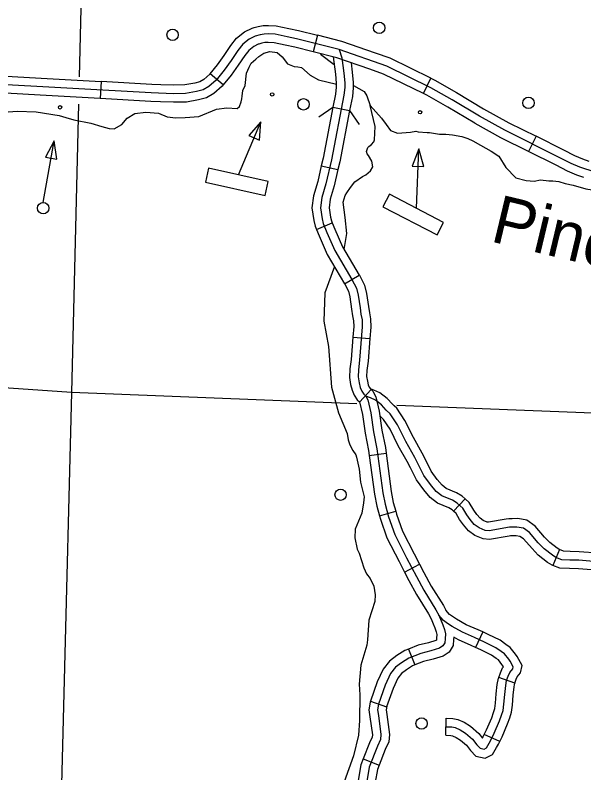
# Model space of a CAD drawing. Extents: x 653372 to 905732, y 627442 to 787275.
# Drawn here: x 864892 to 869871, y 684386 to 691020 of the extents above; entities that cross this region are included whole.
import ezdxf

# ---------------------------------------------------------------- set-up
doc = ezdxf.new("R2010")
doc.units = 0
for name, color, linetype in [('Level 31', 7, 'Continuous'), ('Level 32', 7, 'Continuous'), ('Level 35', 7, 'Continuous'), ('Level 38', 7, 'Continuous'), ('Level 45', 7, 'Continuous'), ('Level 5', 7, 'Continuous'), ('Level 56', 7, 'Continuous'), ('Level 57', 7, 'Continuous')]:
    doc.layers.add(name, color=color, linetype=linetype)

msp = doc.modelspace()

# ---------------------------------------------------------------- linework, layer by layer
at = {"layer": 'Level 31'}
for p, q in [((867537.9, 690843.9), (867500.8, 690699.2)), ((866713.4, 690409.4), (866598.2, 690504.5)), ((868467, 690333.3), (868532.5, 690467.6)), ((868532.5, 690467.6), (868532.5, 690467.6)), ((865644.9, 690437.8), (865636.4, 690288.6)), ((869453, 689959.2), (869386.4, 689825.5))]:
    msp.add_line(p, q, dxfattribs=at)
for points in [[(866984.8, 690910.4), (867019.7, 690920.1), (867062.7, 690927.9), (867109.3, 690929.9), (867177.8, 690925.9), (867287, 690903.6), (867372.9, 690886.1), (867537.9, 690843.9)], [(866598.2, 690504.5), (866663.1, 690583.2), (866721, 690665.9), (866781.4, 690753.8), (866831.2, 690817.6), (866901.3, 690872.1), (866966, 690905.2), (866984.8, 690910.4)], [(867036.4, 690847.2), (866993.3, 690835.3), (866941.5, 690808.8), (866884.3, 690764.4), (866841.6, 690709.6), (866782.3, 690623.3), (866722.5, 690537.9), (866651, 690451.1), (866588.5, 690395.3), (866537.3, 690366.1), (866480.9, 690349.7), (866384.4, 690333.7), (866279.1, 690331.8), (866084.2, 690338), (864656.4, 690419.1)], [(869661.8, 689771.6), (869179.8, 690011.9), (868956.4, 690135.2), (868717, 690278.7), (868532.6, 690384.4), (868145.6, 690573.2), (867730.3, 690717.5), (867356.2, 690813.3), (867272.1, 690830.4), (867168.1, 690851.6), (867108.7, 690855.1), (867071, 690853.5), (867036.4, 690847.2)], [(868045.7, 690686.9), (867751.9, 690789.1), (867537.9, 690843.9)], [(867024.6, 690766.5), (867020.5, 690765.3), (866981.8, 690745.5), (866937.5, 690711.1), (866901.9, 690665.5), (866843.7, 690580.7), (866782, 690492.7), (866713.4, 690409.4)], [(867500.8, 690699.2), (867339.5, 690740.5), (867257.2, 690757.2), (867158.4, 690777.4), (867108.1, 690780.3), (867079.3, 690779.1), (867053.1, 690774.3), (867024.6, 690766.5)], [(867996.7, 690545.9), (867708.7, 690645.9), (867500.8, 690699.2)], [(868532.5, 690467.6), (868174.3, 690642.3), (868045.7, 690686.9)], [(868467, 690333.3), (868116.8, 690504.1), (867996.7, 690545.9)], [(864592.9, 690495.6), (864659.6, 690493.7), (865120, 690467.5)], [(865120, 690467.5), (865644.9, 690437.8)], [(866598.2, 690504.5), (866597, 690503), (866544.6, 690456.3), (866508, 690435.4), (866464.3, 690422.6), (866377.6, 690408.2), (866279.6, 690406.5), (866168, 690410.1)], [(868532.5, 690467.6), (868567.5, 690450.5), (868754.8, 690343.2), (868992.7, 690200.5)], [(866168, 690410.1), (866087.5, 690412.6), (865644.9, 690437.8)], [(866713.4, 690409.4), (866705, 690399.2), (866632.3, 690334.3), (866566.7, 690296.9), (866497.5, 690276.7), (866391.2, 690259.1), (866278.5, 690257.1), (866163.2, 690260.8)], [(865111.5, 690318.4), (864653.2, 690344.4), (864588.6, 690346.3)], [(868915.9, 690072.4), (868679.3, 690214.3), (868497.6, 690318.4), (868467, 690333.3)], [(865636.4, 690288.6), (865111.5, 690318.4)], [(866163.2, 690260.8), (866080.8, 690263.4), (865636.4, 690288.6)], [(868992.7, 690200.5), (868993.6, 690200), (869214.5, 690078.1), (869453, 689959.2)], [(869386.4, 689825.5), (869145.1, 689945.8), (868919.1, 690070.5), (868915.9, 690072.4)], [(869918.4, 689739.5), (869861.5, 689758.5), (869791.3, 689788.3), (869695.7, 689838.2), (869453, 689959.2)], [(869871.2, 689597.8), (869808.6, 689618.7), (869727.5, 689653.2), (869627.9, 689705.1), (869386.4, 689825.5)], [(869970.3, 689643.6), (869835, 689688.6), (869759.4, 689720.8), (869661.8, 689771.6)]]:
    msp.add_lwpolyline(points, dxfattribs=at)
at = {"layer": 'Level 32'}
for p, q in [((867674.1, 690213.3), (867820.7, 690184.9)), ((867572.2, 689700), (867717.9, 689666.9)), ((867530.5, 689143.1), (867668.6, 689200)), ((867776.6, 688667.6), (867904.9, 688744)), ((867849.2, 688200.7), (867998, 688188.5)), ((867908, 687631.8), (868009.6, 687741.3)), ((867992.1, 687164.8), (868140.1, 687184.8)), ((868081, 686636.6), (868224.7, 686677.4)), ((868300.3, 686143.9), (868432.9, 686212.5)), ((868985.6, 685618.8), (868922.9, 685483.2)), ((868336, 685468.6), (868391.6, 685330.1)), ((869265.8, 685169.3), (869125.5, 685220.5)), ((868002.5, 685012.9), (868143.2, 684962.9)), ((868663, 684714), (868666, 684863.3)), ((869134.6, 684658.7), (868999.4, 684722.3)), ((867939.8, 684508.8), (868078.7, 684454))]:
    msp.add_line(p, q, dxfattribs=at)
for points in [[(867730.3, 690717.5), (867752, 690645.4), (867769.5, 690511.3), (867777.6, 690427.4), (867777.5, 690386.1), (867770.5, 690317.8), (867660.5, 689751.6), (867613.4, 689544), (867578, 689423.1), (867565.1, 689333.1), (867579.3, 689237.1), (867589.6, 689195.7), (867621.9, 689117.4), (867690.8, 688957.5), (867841, 688705.4), (867880.4, 688629.5), (867895.1, 688569), (867911.6, 688456.6), (867919.8, 688400.4), (867929.2, 688352.4), (867931.5, 688290.6), (867907.4, 687997.5), (867897.7, 687915.4), (867894.2, 687852.2), (867902.6, 687800.1), (867912.6, 687760.1), (867926, 687728.6), (867944.1, 687700.1), (867963.3, 687682.3), (867978.9, 687652.2), (868006.1, 687537.9), (868029.7, 687371.9), (868059.9, 687221), (868111.5, 686838.5), (868130.3, 686736.5), (868160.9, 686628.5), (868215.9, 686472.3), (868319.5, 686269.2), (868404.8, 686104.2), (868470.2, 685983.7), (868576.6, 685814.2), (868601.7, 685766.7), (868637.2, 685680.9), (868651, 685640.6), (868659.7, 685603.4), (868655.8, 685559.3), (868653.9, 685524), (868637.2, 685496.2), (868606.6, 685476.8), (868531.8, 685453.3), (868444.3, 685431.7), (868338, 685389), (868275.1, 685350.2), (868222.7, 685309.9), (868178.7, 685254.7), (868131.7, 685153.7), (868072.1, 684985.8), (868065.4, 684938.3), (868072.8, 684886.8)], [(867675.5, 690654.4), (867695.3, 690502.9), (867702.9, 690424), (867702.8, 690390), (867696.5, 690328.7), (867674.1, 690213.3)], [(867832.9, 690602.8), (867843.7, 690519.7), (867852.3, 690430.9), (867852.1, 690382.2), (867844.4, 690306.9), (867820.7, 690184.9)], [(867674.1, 690213.3), (867587.4, 689767), (867572.2, 689700)], [(867820.7, 690184.9), (867733.6, 689736.3), (867717.9, 689666.9)], [(867572.2, 689700), (867541.1, 689562.7), (867504.9, 689439), (867489.6, 689333), (867505.9, 689222.6), (867518.4, 689172.3), (867530.5, 689143.1)], [(867717.9, 689666.9), (867685.7, 689525.2), (867651.2, 689407.2), (867640.5, 689333.3), (867652.6, 689251.7), (867660.7, 689219.1), (867668.6, 689200)], [(867530.5, 689143.1), (867553.1, 689088.4), (867624.1, 688923.5), (867776.6, 688667.6)], [(867668.6, 689200), (867690.7, 689146.4), (867757.4, 688991.5), (867904.9, 688744)], [(867904.9, 688744), (867906.3, 688741.7), (867950.8, 688655.8), (867968.5, 688583.2), (867985.5, 688467.4), (867993.5, 688412.9), (868003.6, 688360.9), (868006.3, 688288.9), (867998, 688188.5)], [(867775.7, 688669), (867809.9, 688603.1), (867821.7, 688554.7), (867837.7, 688445.7), (867846.2, 688387.8), (867854.8, 688343.8), (867856.7, 688292.2), (867849.2, 688200.7)], [(867849.2, 688200.7), (867833.1, 688004.9), (867823.2, 687921.9), (867819.2, 687848.3), (867829.4, 687785.1), (867841.6, 687736.2), (867859.7, 687693.7), (867886.2, 687652), (867906.7, 687632.9)], [(867998, 688188.5), (867981.7, 687990), (867972.1, 687909), (867969.2, 687856.1), (867975.8, 687815.1), (867983.6, 687784), (867992.3, 687763.6), (868002, 687748.3), (868009.6, 687741.3)], [(868009.6, 687741.3), (868023.7, 687728.2), (868049.5, 687678.4), (868079.5, 687551.8), (868103.3, 687384.5), (868133.6, 687233.3), (868140.1, 687184.8)], [(867906.7, 687632.9), (867932.6, 687524), (867956, 687359.3), (867986.2, 687208.7), (867992.1, 687164.8)], [(867992.1, 687164.8), (868037.7, 686826.7), (868057.5, 686719.5), (868081, 686636.6)], [(868140.1, 687184.8), (868185.2, 686850.2), (868203.1, 686753.5), (868224.7, 686677.4)], [(868081, 686636.6), (868089.7, 686605.9), (868147.1, 686442.8), (868253.1, 686235.1), (868300.3, 686143.9)], [(868224.7, 686677.4), (868232.1, 686651.1), (868284.7, 686501.8), (868386, 686303.4), (868432.9, 686212.5)], [(868432.9, 686212.5), (868470.8, 686139.2), (868534.7, 686021.4), (868641.3, 685851.6), (868663.7, 685809.2)], [(868300.3, 686143.9), (868338.8, 686069.3), (868405.7, 685946), (868511.9, 685776.9), (868534.1, 685734.9), (868552.4, 685690.6)], [(868664.5, 684788.7), (868716.4, 684787.6), (868745.1, 684781.3), (868787.4, 684762.2), (868835.1, 684732.5), (868897.1, 684679.5), (868935.1, 684630.8), (868962.8, 684600.7), (868997.1, 684593.6), (869017.7, 684604.5), (869043.5, 684645), (869057.5, 684670.4), (869086.7, 684732.3), (869134, 684840.5), (869151.3, 684891.3), (869164.8, 684932.4), (869171.7, 684987), (869178.6, 685071.6), (869187, 685149.1), (869195.3, 685193.9), (869209.7, 685233.3), (869223.9, 685265.5), (869248.3, 685295.6), (869252.6, 685312.4), (869224.9, 685363.6), (869213, 685379.8), (869175.2, 685429), (869146.6, 685449.2), (869100.3, 685481.3), (869000.1, 685529.8), (868914.5, 685569.4), (868807.5, 685615.9), (868718.9, 685666.1), (868677.3, 685692.1), (868643.6, 685718.7), (868601.7, 685766.7)], [(868985.6, 685618.8), (868945.1, 685637.5), (868840.9, 685682.8), (868757.1, 685730.3), (868720.3, 685753.3), (868695.3, 685773), (868663.7, 685809.2)], [(868552.4, 685690.6), (868567.3, 685654.5), (868579.1, 685619.9), (868584.3, 685598), (868581.3, 685564.6), (868580.4, 685548.6), (868574.9, 685545.1), (868511.6, 685525.3), (868421.4, 685502.9), (868336, 685468.6)], [(868732, 685572.9), (868730.3, 685554), (868727.5, 685501.5), (868692.1, 685442.7), (868638.4, 685408.5), (868551.9, 685381.4), (868467.3, 685360.5), (868391.6, 685330.1)], [(868922.9, 685483.2), (868884, 685501.2), (868774.1, 685549), (868732, 685572.9)], [(869265.8, 685169.3), (869279, 685205.4), (869288.2, 685226.3), (869316.6, 685261.2), (869330, 685324.5), (869288.2, 685403.6), (869272.8, 685424.6), (869227.5, 685483.4), (869189.4, 685510.4), (869138, 685546), (869032, 685597.3), (868985.6, 685618.8)], [(868336, 685468.6), (868304.2, 685455.9), (868232.6, 685411.7), (868170, 685363.6), (868114.8, 685294.2), (868062.5, 685182), (868002.5, 685012.9)], [(869125.5, 685220.5), (869140.4, 685261.1), (869159.6, 685304.8), (869166.9, 685313.9), (869161.7, 685323.6), (869153.3, 685335), (869122.9, 685374.6), (869103.8, 685388.1), (869062.5, 685416.6), (868968.2, 685462.3), (868922.9, 685483.2)], [(868391.6, 685330.1), (868371.8, 685322.1), (868317.5, 685288.6), (868275.5, 685256.3), (868242.7, 685215.1), (868200.9, 685125.4), (868143.2, 684962.9)], [(868999.4, 684722.3), (869018.7, 684763.2), (869064.3, 684867.6), (869080.5, 684915), (869091.7, 684948.9), (869097.4, 684994.7), (869104.2, 685078.6), (869113, 685160), (869123.1, 685213.7), (869125.6, 685220.6)], [(869134.6, 684658.7), (869154.7, 684701.5), (869203.6, 684813.5), (869222.1, 684867.5), (869238, 684915.9), (869246, 684979.3), (869252.9, 685064.6), (869260.9, 685138.2), (869267.6, 685174.1), (869265.8, 685169.2)], [(868002.5, 685012.8), (867999.2, 685003.6), (867990, 684938.2), (867998.8, 684876.7), (868019.5, 684717.9), (868018, 684697.1), (867994.9, 684648.7), (867939.8, 684508.8)], [(868145, 684967.9), (868140.9, 684938.4), (868146.8, 684896.9), (868169.5, 684722.3), (868165, 684658.4), (868132, 684589.1), (868078.7, 684454)], [(868072.8, 684886.8), (868094.5, 684720.1), (868091.5, 684677.8), (868063.4, 684618.9), (867990.9, 684435.1), (867971, 684310.6)], [(868666, 684863.3), (868725.2, 684862.1), (868768.8, 684852.6), (868822.6, 684828.1), (868879.3, 684793), (868951.3, 684731.4), (868983.3, 684690.4), (868991, 684704.4), (868999.4, 684722.3)], [(868663, 684714), (868707.6, 684713.1), (868721.4, 684710.1), (868752.1, 684696.2), (868790.9, 684672.1), (868842.9, 684627.6), (868878.1, 684582.5), (868924.1, 684532.5), (869008.1, 684514.9), (869070, 684547.6), (869107.8, 684606.8), (869124.1, 684636.5), (869134.6, 684658.7)], [(867939.8, 684508.8), (867918.5, 684454.9), (867896.5, 684317.6), (867895.2, 684273), (867893.6, 684170.6), (867890.7, 684104.4), (867916.4, 683991.8), (867931.6, 683943.3)], [(868078.7, 684454), (868063.4, 684415.2), (868045.5, 684303.6), (868044.5, 684269.6), (868042.9, 684166.2), (868040.8, 684118.1), (868060.7, 684030.8), (868074.1, 683987.9)]]:
    msp.add_lwpolyline(points, dxfattribs=at)
at = {"layer": 'Level 35'}
for points in [[(866655.9, 690196.3), (866746.7, 690208.7), (866835.3, 690201.2), (866857.2, 690218.6), (866869.4, 690261.6), (866875.6, 690285.6), (866879.6, 690309.7), (866884.9, 690359.6), (866905.3, 690403.3), (866918.1, 690511.6), (866940.4, 690565.1), (866957.7, 690597.8), (866998.6, 690633.9), (867025.7, 690656.6), (867069.7, 690686.6), (867122.8, 690701.5), (867186.6, 690691.4), (867228.9, 690655.3), (867276.5, 690594.7), (867334.5, 690570.3), (867367.2, 690566.1), (867398.4, 690561.9), (867476.3, 690493.9), (867547.6, 690454), (867705.3, 690414.6)], [(867854.4, 690404.4), (867947.5, 690351.7), (867970.7, 690312.3), (868000.6, 690229.2), (868098.1, 690118.3), (868140.9, 690061.2), (868177.2, 690009), (868240.7, 689985.8), (868352.3, 689994), (868400.3, 690004.2), (868421.9, 689996.5), (868500.5, 689992.2), (868520.4, 689990.9), (868607.3, 689978.6), (868662.6, 689977.7), (868722, 689973), (868801.9, 689955.8), (868855.8, 689939.8), (868899.2, 689920.2), (868966.6, 689882.5), (869060.3, 689829.2), (869127.3, 689786.3), (869186.9, 689685.9), (869274.8, 689596.1), (869366.1, 689570.4), (869436.8, 689566.7), (869491.4, 689578.2), (869564.8, 689570.3), (869601, 689569.3), (869651.2, 689561.9)], [(867772.5, 688966.3), (867796.4, 689109.1), (867780, 689246.8), (867774, 689313.8), (867764, 689382), (867780.5, 689441.4), (867796.2, 689465.1), (867828.7, 689510), (867866.4, 689559.9), (867933.5, 689605.7), (867961.9, 689622.4), (868002.4, 689655.8), (868023.1, 689691.4), (868014.7, 689740.7), (867986.5, 689789.6), (867975.4, 689804.7), (867969.4, 689826.3), (867978.6, 689860.6), (867988.8, 689870.2), (868010.6, 689886), (868031.1, 689910.1), (868038.1, 689928), (868043.6, 690043.5), (868000.6, 690229.2)], [(864335.2, 690176.4), (864474.8, 690159.4), (864609, 690147.4), (864674.3, 690152), (864792.2, 690171.4), (864909.7, 690177.8), (865075.7, 690173.1), (865276.4, 690140.7), (865335.7, 690122.6), (865406.2, 690104), (865554.6, 690074.3), (865652, 690044.3), (865714.8, 690027.3), (865760, 690024.8), (865826.8, 690060.7), (865871.2, 690117), (865940.8, 690157.8), (866036.6, 690171.5), (866148.2, 690161.7), (866222.3, 690129.3), (866298.3, 690121.2), (866380.4, 690123.4), (866499, 690131.3), (866655.9, 690196.3)], [(869651.2, 689561.9), (869707.3, 689545.4), (869776.3, 689531.5), (869889.1, 689498.5), (869998.4, 689481.2), (870142.3, 689445.8), (870185.9, 689419.9), (870326.7, 689326.1)], [(867686.6, 688818.6), (867604.2, 688588.8), (867595.5, 688340.9), (867635.2, 688117.9), (867662.8, 687761.9), (867722.8, 687536.6), (867800.1, 687356.4), (867807.5, 687300.4), (867820.9, 687257.4), (867847.2, 687207.3), (867873.6, 687170.1), (867880.4, 687149.1), (867905.1, 687044.1), (867915.8, 686931.3), (867947.2, 686802.3), (867941.3, 686749.9), (867928.2, 686660.4), (867869.4, 686520.5), (867867.2, 686444.6), (867887.3, 686345), (867904.5, 686309.9), (867944.4, 686180.8), (867969.3, 686126.6), (868000, 686087.4), (868033.4, 686021.3), (868045.3, 685943.2), (868040.1, 685886.8), (867989.5, 685722.1)], [(867989.5, 685722.1), (867977.4, 685549.3), (867970.4, 685502.1), (867952.9, 685444.3), (867918.7, 685329.3)], [(867918.7, 685329.3), (867905, 685162.9), (867911.1, 685067.7), (867907.7, 684842.5), (867899.5, 684714.7), (867855.6, 684534.2), (867771.7, 684307.2), (867751.6, 684242.9), (867724.2, 684138), (867721.3, 684069), (867763.9, 683951.8)]]:
    msp.add_lwpolyline(points, dxfattribs=at)
at = {"layer": 'Level 38'}
for points in [[(867684.8, 690583.5), (867566.4, 690674.5)], [(867832.9, 690602.8), (867832.9, 690602.8)], [(867550.3, 690129.8), (867674.1, 690213.3)], [(867820.7, 690184.9), (867904.3, 690061)]]:
    msp.add_lwpolyline(points, dxfattribs=at)
at = {"layer": 'Level 45'}
for p, q in [((868830.8, 686785.8), (868729.8, 686675.8)), ((869657, 686339.9), (869600, 686201.8))]:
    msp.add_line(p, q, dxfattribs=at)
for points in [[(868210.6, 687598.5), (868194.6, 687613.9), (868150.2, 687663.7), (868085.6, 687712.3), (868031.5, 687737.2), (868002.4, 687747.6)], [(869677, 686250.9), (869627, 686271.5), (869595.3, 686290.3), (869522.3, 686346.9), (869472.6, 686399.5), (869394.6, 686489), (869341.4, 686526.7), (869285.7, 686536.5), (869244.6, 686536.1), (869221.1, 686535.3), (869041.4, 686504.8), (869006.7, 686507.1), (868953.3, 686529.7), (868911.4, 686560.5), (868875.7, 686603), (868846.3, 686644.2), (868810.2, 686703.3), (868762.2, 686747.5), (868721.7, 686771.7), (868627.5, 686810.6), (868577.6, 686849.9), (868528.5, 686908.8), (868471.4, 686989.6), (868390.8, 687147.7), (868312.8, 687285.2), (868239.8, 687432.5), (868175.3, 687529), (868140.8, 687562), (868099.4, 687608.4), (868047.1, 687647.8), (868003.2, 687668), (867963.3, 687682.3)], [(868486.6, 687124.1), (868456.5, 687183.1), (868378.8, 687320.2), (868304.6, 687470), (868232.8, 687577.3), (868210.6, 687598.5)], [(868353.6, 687056.2), (868325, 687112.3), (868246.8, 687250.1), (868175.1, 687395), (868117.8, 687480.7), (868085.2, 687511.9)], [(868830.8, 686785.8), (868807.1, 686807.6), (868755.4, 686838.6), (868665.5, 686875.7), (868629.9, 686903.7), (868587.7, 686954.3), (868535.5, 687028.3), (868486.6, 687124.1)], [(868729.8, 686675.8), (868717.3, 686687.3), (868688.1, 686704.8), (868589.4, 686745.5), (868525.3, 686796.1), (868469.2, 686863.2), (868407.3, 686950.9), (868353.6, 687056.2)], [(869191.4, 686606), (869037.7, 686579.9), (869024.2, 686580.8), (868990.4, 686595), (868962.9, 686615.3), (868934.8, 686648.8), (868908.7, 686685.4), (868868.5, 686751.2), (868830.8, 686785.8)], [(869216.5, 686458.8), (869045.2, 686429.6), (868989.2, 686433.5), (868916.1, 686464.3), (868860, 686505.6), (868816.6, 686557.3), (868783.9, 686603.1), (868752, 686655.4), (868729.8, 686675.8)], [(869660.5, 686338.4), (869637.4, 686352.1), (869572.6, 686402.4), (869527.9, 686449.7), (869445, 686544.7), (869370.9, 686597.3), (869291.9, 686611.3), (869243, 686610.7), (869213.6, 686609.8), (869191.4, 686606)], [(869600, 686201.8), (869593.5, 686204.5), (869553.2, 686228.4), (869471.9, 686291.4), (869417.3, 686349.3), (869344.1, 686433.2), (869311.9, 686456.1), (869279.6, 686461.8), (869246.3, 686461.4), (869228.6, 686460.8), (869216.5, 686458.8)], [(870161.5, 686274.2), (869997.9, 686308.1), (869830.9, 686321.3), (869750, 686323.5), (869692.8, 686325.1), (869657, 686339.9)], [(870727.2, 684948.9), (870721.7, 685037.5), (870740.9, 685145.5), (870759.7, 685185.9), (870817.6, 685236.5), (870830.5, 685277), (870839, 685298.8), (870827.5, 685364.2), (870758.1, 685488.8), (870618.1, 685722.5), (870486.1, 685883.1), (870468.3, 685918.5), (870431, 686044.6), (870413.6, 686071.8), (870367.9, 686102.5), (870286.3, 686150.4), (870152.4, 686199.8), (869987.3, 686234), (869827, 686246.7), (869747.9, 686248.8), (869677, 686250.9)], [(870131.2, 686128), (869976.8, 686160), (869823, 686172.1), (869745.8, 686174.2), (869661.1, 686176.6), (869600, 686201.8)]]:
    msp.add_lwpolyline(points, dxfattribs=at)
at = {"layer": 'Level 5'}
for points in [[(865512.4, 692993.5), (865451.3, 690479.5)], [(865445.5, 690240.7), (865384, 687715)], [(865384, 687715), (864072.5, 687806.8)], [(865384, 687715), (865250.5, 682449.4)], [(867884.8, 687616.3), (865384, 687715)], [(870662.4, 687517.7), (869950.3, 687534.7), (868234.7, 687602.5)]]:
    msp.add_lwpolyline(points, dxfattribs=at)
at = {"layer": 'Level 56'}
msp.add_lwpolyline([(865138.2, 689380.2), (865233, 689918.4)], dxfattribs=at)
msp.add_lwpolyline([(865156.5, 689777.2), (865256.5, 689759.5), (865233, 689918.4)], close=True, dxfattribs=at)
for centre, radius in [((868079.5, 690908.9), 49.8), ((866270.5, 690847.2), 49.8), ((867416.3, 690238.8), 49.8), ((869386.5, 690251.3), 49.8), ((865285.3, 690212.7), 14.9), ((865137.8, 689329.9), 49.8), ((867741.7, 686820.6), 49.8), ((868450.8, 684817.4), 49.8)]:
    msp.add_circle(centre, radius, dxfattribs=at)
at = {"layer": 'Level 57'}
for p, q in [((866585.7, 689680), (866558.2, 689558.6)), ((867107.6, 689561.7), (866585.7, 689680)), ((866558.2, 689558.6), (867080.1, 689440.3)), ((867080.1, 689440.3), (867107.6, 689561.7)), ((868168.9, 689452.8), (868111.3, 689342.5)), ((868643.4, 689205.3), (868168.9, 689452.8)), ((868111.3, 689342.5), (868585.8, 689094.9)), ((868585.8, 689094.9), (868643.4, 689205.3))]:
    msp.add_line(p, q, dxfattribs=at)
for points in [[(866846.6, 689620.9), (867044.1, 690085.7)], [(868406.1, 689329), (868425, 689849.1)]]:
    msp.add_lwpolyline(points, dxfattribs=at)
for points in [[(866937.8, 689965.3), (867031.3, 689925.6), (867044.1, 690085.7)], [(868368.7, 689698.7), (868470.2, 689695.1), (868425, 689849.1)]]:
    msp.add_lwpolyline(points, close=True, dxfattribs=at)
for centre in [(867142, 690325.3), (868437.3, 690169.3)]:
    msp.add_circle(centre, 14.9, dxfattribs=at)

# ---------------------------------------------------------------- texts
at = {"layer": 'Level 35'}
msp.add_text('Piney', height=420.58, rotation=346.53265, dxfattribs=at).set_placement((869041.8, 689041.2))

doc.saveas('drawing.dxf')
